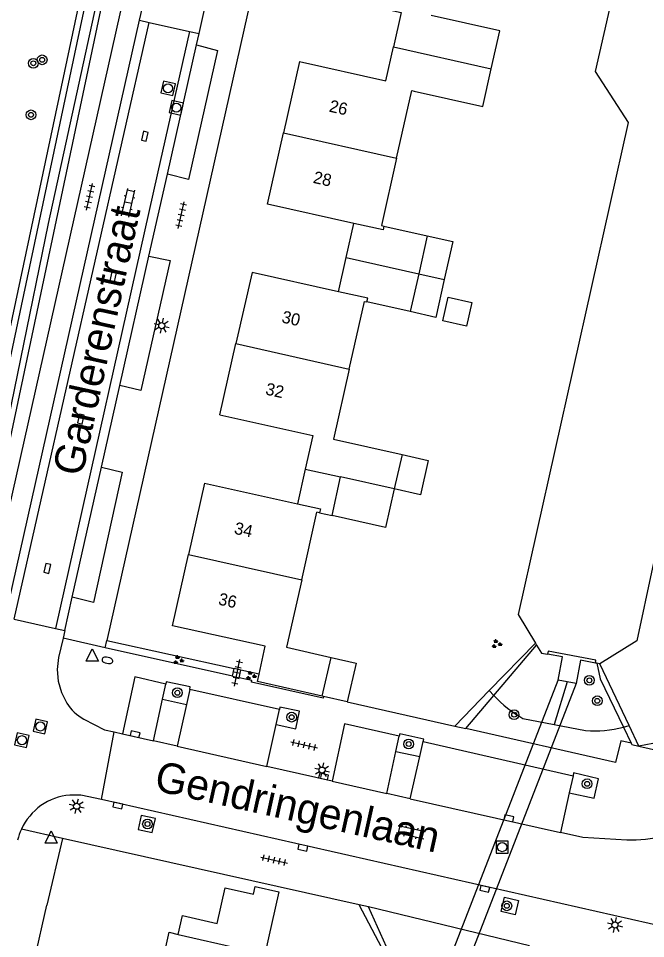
# Model space of a CAD drawing. Extents: x 128000 to 131008, y 398996 to 402500.
# Drawn here: x 128801.3 to 128852.8, y 399302.4 to 399378.1 of the extents above; entities that cross this region are included whole.
import ezdxf

# ---------------------------------------------------------------- set-up
doc = ezdxf.new("R2010")
doc.units = 0
for name, color, linetype in [('gg-afsc-erfafscheiding', 7, 'Continuous'), ('gg-afsc-hekwerk', 7, 'Continuous'), ('gg-anno-huisnummerreeks BGT', 7, 'Continuous'), ('gg-anno-openbare ruimte label', 7, 'Continuous'), ('gg-bbg-bijgebouw', 7, 'Continuous'), ('gg-bbg-gedigitaliseerde bebouwing', 7, 'Continuous'), ('gg-bbg-gedigitaliseerde bijgebouw', 7, 'Continuous'), ('gg-bbg-hoofdgebouw', 7, 'Continuous'), ('gg-bbg-luifel en loopbrug', 7, 'Continuous'), ('gg-bbg-tussenscheiding', 7, 'Continuous'), ('gg-knt-BGT kruinlijn', 7, 'Continuous'), ('gg-knt-verharding', 7, 'Continuous'), ('gg-knt-verharding nz', 7, 'Continuous'), ('gg-kntw-beschoeiing', 7, 'Continuous'), ('gg-kntw-bovenkant insteek waterloop', 7, 'Continuous'), ('gg-kntw-waterlijn', 7, 'Continuous'), ('gg-kwrk-duiker nz vlak', 7, 'Continuous'), ('gg-kwrk-uitstroombak niveau min 01', 7, 'Continuous'), ('gt-grn-groengrens', 7, 'Continuous'), ('gt-grn-vlakafsluiter', 7, 'Continuous'), ('gt-grn-weggrens', 7, 'Continuous'), ('gt-symb-boom', 7, 'Continuous'), ('gt-symb-brandkraan', 7, 'Continuous'), ('gt-symb-groenvak', 7, 'Continuous'), ('gt-symb-klinker verharding', 7, 'Continuous'), ('gt-symb-kolk', 7, 'Continuous'), ('gt-symb-lichtmast', 7, 'Continuous'), ('gt-symb-rioolschacht', 7, 'Continuous'), ('gt-symb-tegel verharding', 7, 'Continuous'), ('gt-symb-waterafsluiter', 7, 'Continuous')]:
    doc.layers.add(name, color=color, linetype=linetype)

# ---------------------------------------------------------------- blocks, each defined once
blk = doc.blocks.new('gt0-LMAST')
at = {"layer": 'gt-symb-lichtmast'}
for p, q in [((-0.182, 0.173), (-0.447, 0.438)), ((-0.005, 0.246), (-0.005, 0.621)), ((0.172, 0.173), (0.437, 0.438)), ((-0.255, -0.004), (-0.63, -0.004)), ((-0.182, -0.181), (-0.447, -0.446)), ((-0.005, -0.254), (-0.005, -0.629)), ((0.437, -0.446), (0.172, -0.181)), ((0.245, -0.004), (0.62, -0.004))]:
    blk.add_line(p, q, dxfattribs=at)
blk.add_circle((-0.005, -0.004), 0.25, dxfattribs=at)
blk = doc.blocks.new('gt0-KOLK')
at = {"layer": 'gt-symb-kolk'}
blk.add_lwpolyline([(0, 0), (0.375, 0), (0.375, 0.4), (-0.375, 0.4), (-0.375, 0), (0, 0)], dxfattribs=at)
blk = doc.blocks.new('gt0-BOOM')
at = {"layer": 'gt-symb-boom'}
for radius in [0.4, 0.2]:
    blk.add_circle((0, 0), radius, dxfattribs=at)
blk = doc.blocks.new('gt0-TEG1')
at = {"layer": 'gt-symb-tegel verharding'}
for p, q in [((-1.125, 0), (1.125, 0)), ((-0.9, -0.25), (-0.9, 0.25)), ((-0.45, -0.25), (-0.45, 0.25)), ((0, -0.25), (0, 0.25)), ((0.45, -0.25), (0.45, 0.25)), ((0.9, -0.25), (0.9, 0.25))]:
    blk.add_line(p, q, dxfattribs=at)
blk = doc.blocks.new('gt0-KL1')
at = {"layer": 'gt-symb-klinker verharding'}
for p, q in [((-1.15, 0.3), (1.15, 0.3)), ((-1, -0.3), (-1, 0.3)), ((-0.5, 0.3), (-0.5, 0.45)), ((0, -0.3), (0, 0.3)), ((0.5, 0.3), (0.5, 0.45)), ((1, -0.3), (1, 0.3)), ((-1.15, -0.3), (1.15, -0.3)), ((-0.5, -0.45), (-0.5, -0.3)), ((0.5, -0.45), (0.5, -0.3))]:
    blk.add_line(p, q, dxfattribs=at)
blk = doc.blocks.new('gt0-RS')
at = {"layer": 'gt-symb-rioolschacht'}
blk.add_lwpolyline([(-0.5, -0.5), (0.5, -0.5), (0.5, 0.5), (-0.5, 0.5)], close=True, dxfattribs=at)
blk.add_circle((0, 0), 0.375, dxfattribs=at)
blk = doc.blocks.new('gt0-GRVAK')
at = {"layer": 'gt-symb-groenvak'}
for p, q in [((-0.11, 0.189), (-0.228, 0.24)), ((-0.182, 0.153), (0.088, 0.153)), ((-0.091, 0.211), (-0.156, 0.322)), ((-0.047, 0.214), (-0.047, 0.393)), ((-0.004, 0.211), (0.061, 0.322)), ((0.015, 0.189), (0.133, 0.24)), ((0.262, -0.052), (0.197, 0.059)), ((0.305, -0.049), (0.305, 0.13)), ((0.349, -0.052), (0.414, 0.059)), ((-0.245, -0.228), (-0.363, -0.177)), ((-0.318, -0.264), (-0.047, -0.264)), ((-0.226, -0.206), (-0.291, -0.095)), ((-0.183, -0.203), (-0.183, -0.024)), ((-0.139, -0.206), (-0.074, -0.095)), ((-0.12, -0.228), (-0.002, -0.177)), ((0.243, -0.074), (0.125, -0.023)), ((0.17, -0.11), (0.441, -0.11)), ((0.368, -0.074), (0.486, -0.023))]:
    blk.add_line(p, q, dxfattribs=at)
blk = doc.blocks.new('gt0-WAFSL')
at = {"layer": 'gt-symb-waterafsluiter'}
for p, q in [((-0.5, -0.333), (0, 0.667)), ((0, 0.667), (0.5, -0.333)), ((0.5, -0.333), (-0.5, -0.333))]:
    blk.add_line(p, q, dxfattribs=at)
blk = doc.blocks.new('gt0-BR')
at = {"layer": 'gt-symb-brandkraan'}
for centre, radius, start, end in [((-0.244, 0), 0.206, 107.56694, 252.43307), ((0.599, -2.664), 3, 106.89205, 107.56694), ((0, -0.691), 0.938, 73.10799, 106.89205), ((-0.599, -2.664), 3, 72.43309, 73.10799), ((0.244, 0), 0.206, 287.56695, 72.43309), ((0.599, 2.664), 3, 252.43307, 253.10797), ((0, 0.691), 0.938, 253.10797, 286.89206), ((-0.599, 2.664), 3, 286.89206, 287.56695)]:
    blk.add_arc(centre, radius, start, end, dxfattribs=at)

msp = doc.modelspace()

# ---------------------------------------------------------------- linework, layer by layer
at = {"layer": 'gg-afsc-erfafscheiding'}
for p, q in [((128840.371, 399322.422), (128843.889, 399326.565)), ((128838.061, 399319.702), (128840.371, 399322.422)), ((128828.333, 399321.913), (128837.166, 399319.906)), ((128837.166, 399319.906), (128838.061, 399319.702)), ((128851.02, 399319.824), (128851.652, 399318.518)), ((128852.286, 399318.268), (128880.893, 399311.77)), ((128830.067, 399305.053), (128829.307, 399305.227)), ((128831.554, 399301.755), (128830.067, 399305.053))]:
    msp.add_line(p, q, dxfattribs=at)
for points in [[(128848.841, 399325.074), (128849.101, 399323.789), (128851.02, 399319.824)], [(128851.652, 399318.518), (128851.71, 399318.399), (128852.286, 399318.268)]]:
    msp.add_lwpolyline(points, dxfattribs=at)
at = {"layer": 'gg-afsc-hekwerk'}
for p, q in [((128804.941, 399310.663), (128803.644, 399305.184)), ((128829.307, 399305.227), (128804.941, 399310.663))]:
    msp.add_line(p, q, dxfattribs=at)
at = {"layer": 'gg-bbg-bijgebouw'}
for p, q in [((128827.081, 399337.228), (128827.784, 399340.401)), ((128828.333, 399321.913), (128826.376, 399322.354))]:
    msp.add_line(p, q, dxfattribs=at)
for points in [[(128832.191, 399339.41), (128831.478, 399336.239), (128827.081, 399337.228)], [(128827, 399325.556), (128829.07, 399325.074), (128828.333, 399321.913)]]:
    msp.add_lwpolyline(points, dxfattribs=at)
at = {"layer": 'gg-bbg-gedigitaliseerde bebouwing'}
for points in [[(128840.154, 399373.963), (128840.853, 399377.085), (128835.234, 399378.342)], [(128833.836, 399372.118), (128839.46, 399370.86), (128840.154, 399373.963)]]:
    msp.add_lwpolyline(points, dxfattribs=at)
at = {"layer": 'gg-bbg-gedigitaliseerde bijgebouw'}
for p, q in [((128834.902, 399360.215), (128834.202, 399357.103)), ((128834.202, 399357.103), (128833.502, 399353.99))]:
    msp.add_line(p, q, dxfattribs=at)
for points in [[(128834.902, 399360.215), (128837, 399359.744), (128836.301, 399356.631)], [(128836.301, 399356.631), (128835.601, 399353.519), (128833.502, 399353.99)], [(128832.83, 399342.247), (128834.976, 399341.764), (128834.337, 399338.927), (128832.191, 399339.41)]]:
    msp.add_lwpolyline(points, dxfattribs=at)
at = {"layer": 'gg-bbg-hoofdgebouw'}
for p, q in [((128824.4, 399374.55), (128823.085, 399368.695)), ((128817.87, 399345.51), (128819.19, 399351.365)), ((128824.885, 399341.044), (128827.784, 399340.401)), ((128816.61, 399339.88), (128815.295, 399334.025)), ((128816.61, 399339.88), (128824.243, 399338.185)), ((128824.592, 399331.937), (128825.841, 399337.503)), ((128826.053, 399337.456), (128825.841, 399337.503)), ((128824.592, 399331.937), (128823.351, 399326.406)), ((128823.351, 399326.406), (128827, 399325.556)), ((128826.376, 399322.354), (128826.26, 399322.38)), ((128814.451, 399302.791), (128819.519, 399301.634))]:
    msp.add_line(p, q, dxfattribs=at)
for points in [[(128825.66, 399380.17), (128832.766, 399378.577), (128832.136, 399375.767)], [(128824.4, 399374.55), (128831.506, 399372.957), (128832.136, 399375.767)], [(128832.382, 399366.607), (128833.631, 399372.164), (128833.836, 399372.118)], [(128828.881, 399361.249), (128821.77, 399362.84), (128823.085, 399368.695)], [(128832.382, 399366.607), (128831.136, 399361.061), (128831.341, 399361.015)], [(128831.341, 399361.015), (128831.273, 399360.714), (128828.881, 399361.249)], [(128827.616, 399355.629), (128820.51, 399357.22), (128819.19, 399351.365)], [(128829.942, 399354.79), (128830.01, 399355.093), (128827.616, 399355.629)], [(128828.486, 399349.27), (128829.737, 399354.836), (128829.942, 399354.79)], [(128828.486, 399349.27), (128827.192, 399343.516), (128832.83, 399342.247)], [(128817.87, 399345.51), (128825.5, 399343.816), (128824.885, 399341.044)], [(128824.243, 399338.185), (128826.122, 399337.768), (128826.053, 399337.456)], [(128821.099, 399324.195), (128821.592, 399326.477), (128813.98, 399328.17), (128815.295, 399334.025)], [(128826.26, 399322.38), (128820.965, 399323.576), (128821.099, 399324.195)], [(128805.91, 399301.46), (128813.011, 399299.882), (128813.699, 399302.963), (128814.451, 399302.791)]]:
    msp.add_lwpolyline(points, dxfattribs=at)
at = {"layer": 'gg-bbg-luifel en loopbrug'}
for p, q in [((128828.249, 399358.439), (128828.881, 399361.249)), ((128831.341, 399361.015), (128834.902, 399360.215)), ((128827.616, 399355.629), (128828.249, 399358.439)), ((128828.249, 399358.439), (128834.202, 399357.103)), ((128833.502, 399353.99), (128829.942, 399354.79)), ((128824.885, 399341.044), (128824.243, 399338.185)), ((128826.053, 399337.456), (128827.081, 399337.228))]:
    msp.add_line(p, q, dxfattribs=at)
for points in [[(128836.624, 399355.193), (128838.575, 399354.754), (128838.136, 399352.803), (128836.185, 399353.242), (128836.624, 399355.193)], [(128814.451, 399302.791), (128814.8, 399304.335), (128817.653, 399303.69), (128818.314, 399306.616), (128820.625, 399306.094), (128820.768, 399306.725), (128822.719, 399306.284), (128821.564, 399301.174)]]:
    msp.add_lwpolyline(points, dxfattribs=at)
at = {"layer": 'gg-bbg-tussenscheiding'}
for p, q in [((128832.136, 399375.767), (128840.154, 399373.963)), ((128823.085, 399368.695), (128832.382, 399366.607)), ((128834.202, 399357.103), (128836.301, 399356.631)), ((128819.19, 399351.365), (128828.486, 399349.27)), ((128832.83, 399342.247), (128832.191, 399339.41)), ((128832.191, 399339.41), (128827.784, 399340.401)), ((128815.295, 399334.025), (128824.592, 399331.937)), ((128826.26, 399322.38), (128827, 399325.556))]:
    msp.add_line(p, q, dxfattribs=at)
at = {"layer": 'gg-knt-BGT kruinlijn'}
for p, q in [((128840.002, 399322.829), (128840.371, 399322.422)), ((128842.758, 399320.551), (128845.334, 399320.051)), ((128845.334, 399320.051), (128847.91, 399319.55)), ((128851.02, 399319.824), (128851.487, 399319.959))]:
    msp.add_line(p, q, dxfattribs=at)
for centre, radius, start, end in [((128848.042, 399329.751), 10.61, 223.69212, 240.12712), ((128848.658, 399328.848), 9.328, 265.40104, 284.66881)]:
    msp.add_arc(centre, radius, start, end, dxfattribs=at)
at = {"layer": 'gg-knt-verharding'}
for p, q in [((128798.36, 399328.07), (128831.758, 399476.894)), ((128827.95, 399413.24), (128808.57, 399326.959)), ((128811.278, 399377.945), (128812.336, 399382.651)), ((128816.155, 399376.849), (128817.214, 399381.555)), ((128800.251, 399328.874), (128811.278, 399377.945)), ((128811.278, 399377.945), (128812.062, 399377.769)), ((128812.062, 399377.769), (128815.383, 399377.022)), ((128815.383, 399377.022), (128816.155, 399376.849)), ((128815.947, 399375.922), (128816.155, 399376.849)), ((128812.041, 399358.55), (128813.56, 399365.307)), ((128808.139, 399341.194), (128809.652, 399347.924)), ((128805.123, 399327.779), (128805.737, 399330.511)), ((128800.962, 399328.714), (128804.377, 399327.947)), ((128804.377, 399327.947), (128805.123, 399327.779)), ((128805.123, 399327.779), (128804.98, 399327.143)), ((128808.434, 399326.354), (128808.57, 399326.959)), ((128808.57, 399326.959), (128819.032, 399324.651)), ((128818.892, 399324.017), (128808.434, 399326.354)), ((128818.892, 399324.017), (128819.032, 399324.651)), ((128819.602, 399324.525), (128819.032, 399324.651)), ((128819.465, 399323.888), (128819.602, 399324.525)), ((128821.099, 399324.195), (128819.602, 399324.525)), ((128818.892, 399324.017), (128819.465, 399323.888)), ((128813.152, 399322.13), (128813.422, 399323.372)), ((128815.389, 399322.916), (128815.119, 399321.681)), ((128822.753, 399321.286), (128815.389, 399322.916)), ((128812.409, 399318.706), (128813.152, 399322.13)), ((128813.152, 399322.13), (128815.119, 399321.681)), ((128815.119, 399321.681), (128814.37, 399318.264)), ((128822.479, 399320.035), (128822.753, 399321.286)), ((128821.726, 399316.604), (128822.479, 399320.035)), ((128808.153, 399313.868), (128809.182, 399319.433)), ((128809.182, 399319.433), (128809.865, 399319.28)), ((128832.333, 399317.818), (128832.605, 399319.077)), ((128814.37, 399318.264), (128812.409, 399318.706)), ((128834.295, 399317.415), (128834.572, 399318.638)), ((128834.572, 399318.638), (128846.877, 399315.837)), ((128831.59, 399314.379), (128832.333, 399317.818)), ((128832.333, 399317.818), (128834.295, 399317.415)), ((128833.511, 399313.946), (128834.295, 399317.415)), ((128827.089, 399315.394), (128821.726, 399316.604)), ((128846.877, 399315.837), (128846.564, 399314.432)), ((128846.564, 399314.432), (128845.837, 399311.165)), ((128859.413, 399302.246), (128808.153, 399313.868)), ((128833.511, 399313.946), (128831.59, 399314.379)), ((128786.527, 399229.225), (128803.644, 399305.184)), ((128843.297, 399301.849), (128830.067, 399305.053))]:
    msp.add_line(p, q, dxfattribs=at)
for points in [[(128815.947, 399375.922), (128817.672, 399375.451), (128815.28, 399364.851), (128813.56, 399365.307)], [(128812.041, 399358.55), (128813.793, 399358.195), (128811.362, 399347.494), (128809.652, 399347.924)], [(128808.139, 399341.194), (128809.846, 399340.78), (128807.478, 399330.089), (128805.737, 399330.511)], [(128804.98, 399327.143), (128804.62, 399325.54), (128804.509, 399324.575), (128804.586, 399323.606), (128804.849, 399322.671), (128805.288, 399321.804)], [(128813.422, 399323.372), (128810.868, 399323.97), (128809.865, 399319.28)], [(128815.389, 399322.916), (128815.436, 399323.129), (128813.461, 399323.552), (128813.422, 399323.372)], [(128826.376, 399322.354), (128826.343, 399322.209), (128820.474, 399323.516), (128820.505, 399323.656), (128819.465, 399323.888)], [(128822.479, 399320.035), (128824.107, 399319.685), (128824.4, 399321.141), (128822.794, 399321.472), (128822.753, 399321.286)], [(128806.681, 399320.488), (128808.385, 399319.611), (128809.182, 399319.433)], [(128832.605, 399319.077), (128828.094, 399320.101), (128827.089, 399315.394)], [(128851.652, 399318.518), (128850.8, 399318.71), (128850.38, 399316.92), (128838.061, 399319.702)], [(128834.572, 399318.638), (128834.618, 399318.844), (128832.649, 399319.279), (128832.605, 399319.077)], [(128846.564, 399314.432), (128848.609, 399313.982), (128848.976, 399315.575), (128846.927, 399316.061), (128846.877, 399315.837)], [(128808.153, 399313.868), (128806.454, 399314.23), (128805.541, 399314.238)], [(128811.155, 399311.408), (128812.316, 399311.157), (128812.571, 399312.318), (128811.409, 399312.569), (128811.155, 399311.408)], [(128867.161, 399311.292), (128865.527, 399311.629), (128864.363, 399311.796), (128863.192, 399311.9), (128862.017, 399311.94), (128860.842, 399311.91), (128859.672, 399311.802), (128857.346, 399311.469), (128855.106, 399310.94), (128854.351, 399310.799), (128852.828, 399310.601), (128852.062, 399310.545), (128851.293, 399310.543), (128847.695, 399310.745), (128845.837, 399311.165)], [(128840.971, 399304.681), (128841.236, 399305.848), (128842.395, 399305.575), (128842.13, 399304.408), (128840.971, 399304.681)]]:
    msp.add_lwpolyline(points, dxfattribs=at)
for centre, radius, start, end in [((128808.588, 399323.902), 3.91, 212.44409, 240.81216), ((128805.954, 399309.419), 4.837, 94.90109, 155.35091), ((128806.014, 399309.402), 4.898, 155.46505, 166.55478)]:
    msp.add_arc(centre, radius, start, end, dxfattribs=at)
at = {"layer": 'gg-knt-verharding nz'}
for p, q in [((128800.962, 399328.714), (128812.062, 399377.769)), ((128813.56, 399365.307), (128815.947, 399375.922)), ((128809.652, 399347.924), (128812.041, 399358.55)), ((128805.737, 399330.511), (128808.139, 399341.194)), ((128809.865, 399319.28), (128812.409, 399318.706)), ((128814.37, 399318.264), (128821.726, 399316.604)), ((128827.089, 399315.394), (128831.59, 399314.379)), ((128833.511, 399313.946), (128845.837, 399311.165))]:
    msp.add_line(p, q, dxfattribs=at)
msp.add_lwpolyline([(128815.383, 399377.022), (128812.779, 399365.482), (128804.377, 399327.947)], dxfattribs=at)
at = {"layer": 'gg-kntw-beschoeiing'}
for p, q in [((128843.788, 399326.731), (128843.889, 399326.565)), ((128848.841, 399325.074), (128848.72, 399325.096)), ((128849.09, 399325.03), (128848.841, 399325.074))]:
    msp.add_line(p, q, dxfattribs=at)
for points in [[(128857.25, 399399.027), (128857.03, 399399.07), (128854.04, 399397.19), (128848.689, 399373.738), (128851.404, 399369.539), (128842.36, 399329.09), (128843.788, 399326.731)], [(128861.7, 399398.17), (128863.66, 399395.08), (128859.381, 399375.341), (128861.926, 399370.612), (128853.42, 399332.96), (128852.11, 399326.91), (128849.09, 399325.03)], [(128843.889, 399326.565), (128844.28, 399325.92), (128844.788, 399325.825)]]:
    msp.add_lwpolyline(points, dxfattribs=at)
at = {"layer": 'gg-kntw-bovenkant insteek waterloop'}
msp.add_line((128811.055, 399393.034), (128797.245, 399327.565), dxfattribs=at)
msp.add_lwpolyline([(128797.245, 399327.565), (128797.126, 399327.417), (128796.884, 399327.283), (128796.563, 399327.205), (128796.196, 399327.23), (128795.908, 399327.344), (128795.491, 399327.741), (128795.402, 399327.972), (128797.236, 399336.732), (128806.448, 399379.997), (128815.247, 399422.136), (128824.046, 399463.968)], dxfattribs=at)
at = {"layer": 'gg-kntw-waterlijn'}
msp.add_lwpolyline([(128825.883, 399467.572), (128828.436, 399476.909), (128828.988, 399477.875), (128830.069, 399477.323), (128825.714, 399459.817), (128815.978, 399417.191), (128803.768, 399361.244), (128796.906, 399327.862), (128795.952, 399328.058), (128806.15, 399376.081), (128816.177, 399423.298), (128825.883, 399467.572)], dxfattribs=at)
at = {"layer": 'gg-kwrk-duiker nz vlak'}
for p, q in [((128835.85, 399298.46), (128845.66, 399323.69)), ((128847.14, 399323.41), (128837.32, 399298.17))]:
    msp.add_line(p, q, dxfattribs=at)
at = {"layer": 'gg-kwrk-uitstroombak niveau min 01'}
for p, q in [((128846.4, 399323.55), (128845.66, 399323.69)), ((128847.14, 399323.41), (128846.4, 399323.55))]:
    msp.add_line(p, q, dxfattribs=at)
for points in [[(128848.72, 399325.096), (128848.766, 399325.342), (128844.834, 399326.071), (128844.788, 399325.825)], [(128845.66, 399323.69), (128846.02, 399325.598), (128844.788, 399325.825)], [(128848.72, 399325.096), (128847.49, 399325.326), (128847.14, 399323.41)]]:
    msp.add_lwpolyline(points, dxfattribs=at)
at = {"layer": 'gt-grn-groengrens'}
for p, q in [((128843.788, 399326.731), (128840.002, 399322.829)), ((128851.487, 399319.959), (128849.09, 399325.03)), ((128846.4, 399323.55), (128845.334, 399320.051)), ((128840.002, 399322.829), (128837.166, 399319.906)), ((128852.286, 399318.268), (128851.487, 399319.959)), ((128831.179, 399301.671), (128829.307, 399305.227))]:
    msp.add_line(p, q, dxfattribs=at)
at = {"layer": 'gt-grn-vlakafsluiter'}
msp.add_line((128862.42, 399320.21), (128852.286, 399318.268), dxfattribs=at)
at = {"layer": 'gt-grn-weggrens'}
for p, q in [((128808.434, 399326.354), (128804.98, 399327.143)), ((128804.941, 399310.663), (128801.558, 399311.436))]:
    msp.add_line(p, q, dxfattribs=at)

# ---------------------------------------------------------------- block references
at = {"layer": 'gt-symb-boom'}
for p in [(128803.267, 399374.693), (128802.546, 399374.412), (128802.354, 399370.171), (128814.379, 399322.654), (128823.765, 399320.649), (128833.383, 399318.44), (128848.036, 399315.169), (128811.921, 399311.859), (128841.439, 399305.135)]:
    msp.add_blockref('gt0-BOOM', p, dxfattribs=at)
for p, rotation in [((128848.224, 399323.676), 167.22875743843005), ((128848.871, 399321.994), 167.22875743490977), ((128842.039, 399320.85), 167.22875743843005)]:
    msp.add_blockref('gt0-BOOM', p, dxfattribs=dict(at, rotation=rotation))
at = {"layer": 'gt-symb-brandkraan', "rotation": -12.771242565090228}
msp.add_blockref('gt0-BR', (128808.631, 399325.317), dxfattribs=at)
at = {"layer": 'gt-symb-groenvak'}
for p in [(128840.596, 399326.67), (128814.44, 399325.341), (128820.412, 399324.046)]:
    msp.add_blockref('gt0-GRVAK', p, dxfattribs=at)
at = {"layer": 'gt-symb-klinker verharding'}
for p, rotation in [((128810.341, 399362.935), 77.35314650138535), ((128833.577, 399311.203), -12.771242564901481)]:
    msp.add_blockref('gt0-KL1', p, dxfattribs=dict(at, rotation=rotation))
at = {"layer": 'gt-symb-kolk'}
for p, rotation in [((128811.893, 399368.366), 77.17287657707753), ((128809.295, 399356.812), 77.17287657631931), ((128806.644, 399345.115), 77.17287657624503), ((128803.888, 399332.836), 77.17287657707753), ((128810.943, 399319.435), 167.22875743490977), ((128826.435, 399315.967), 167.22875743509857), ((128809.523, 399313.581), 167.22875743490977), ((128841.648, 399312.523), 167.22875743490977), ((128824.723, 399310.111), 167.22875743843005), ((128839.666, 399306.719), 167.22875743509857)]:
    msp.add_blockref('gt0-KOLK', p, dxfattribs=dict(at, rotation=rotation))
at = {"layer": 'gt-symb-lichtmast'}
for p, rotation in [((128813.089, 399352.843), 77.17287657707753), ((128826.259, 399316.291), 167.22875743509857), ((128806.098, 399313.331), 77.17287657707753), ((128850.315, 399303.557), 167.22875743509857)]:
    msp.add_blockref('gt0-LMAST', p, dxfattribs=dict(at, rotation=rotation))
at = {"layer": 'gt-symb-rioolschacht'}
for p, rotation in [((128813.612, 399372.353), 77.35314650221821), ((128814.291, 399370.753), 77.35314650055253), ((128803.118, 399319.884), -12.771242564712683), ((128801.603, 399318.753), -12.771242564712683)]:
    msp.add_blockref('gt0-RS', p, dxfattribs=dict(at, rotation=rotation))
msp.add_blockref('gt0-RS', (128841.059, 399309.962), dxfattribs=at)
at = {"layer": 'gt-symb-tegel verharding'}
for p, rotation in [((128807.164, 399363.437), 77.35314650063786), ((128814.688, 399361.931), 77.35314650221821), ((128819.29, 399324.294), 78.28547478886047), ((128824.789, 399318.361), -12.77124256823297), ((128822.329, 399308.898), -12.771242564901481)]:
    msp.add_blockref('gt0-TEG1', p, dxfattribs=dict(at, rotation=rotation))
at = {"layer": 'gt-symb-waterafsluiter'}
for p in [(128807.384, 399325.587), (128804.011, 399310.632)]:
    msp.add_blockref('gt0-WAFSL', p, dxfattribs=at)

# ---------------------------------------------------------------- texts
at = {"layer": 'gg-anno-huisnummerreeks BGT'}
for s, rotation, p in [('26', 347.4, (128826.782, 399370.444)), ('28', 347.4, (128825.467, 399364.589)), ('30', 347.3, (128822.888, 399353.113)), ('32', 347.3, (128821.553, 399347.19)), ('34', 347.4, (128818.984, 399335.739)), ('36', 347.4, (128817.677, 399329.919))]:
    msp.add_text(s, height=1, rotation=rotation, dxfattribs=at).set_placement(p)
at = {"layer": 'gg-anno-openbare ruimte label'}
for s, rotation, p in [('Garderenstraat', 77.7, (128806.55, 399340.367)), ('Gendringenlaan', 347.5, (128812.378, 399314.649))]:
    msp.add_text(s, height=2.5, rotation=rotation, dxfattribs=at).set_placement(p)

doc.saveas('drawing.dxf')
